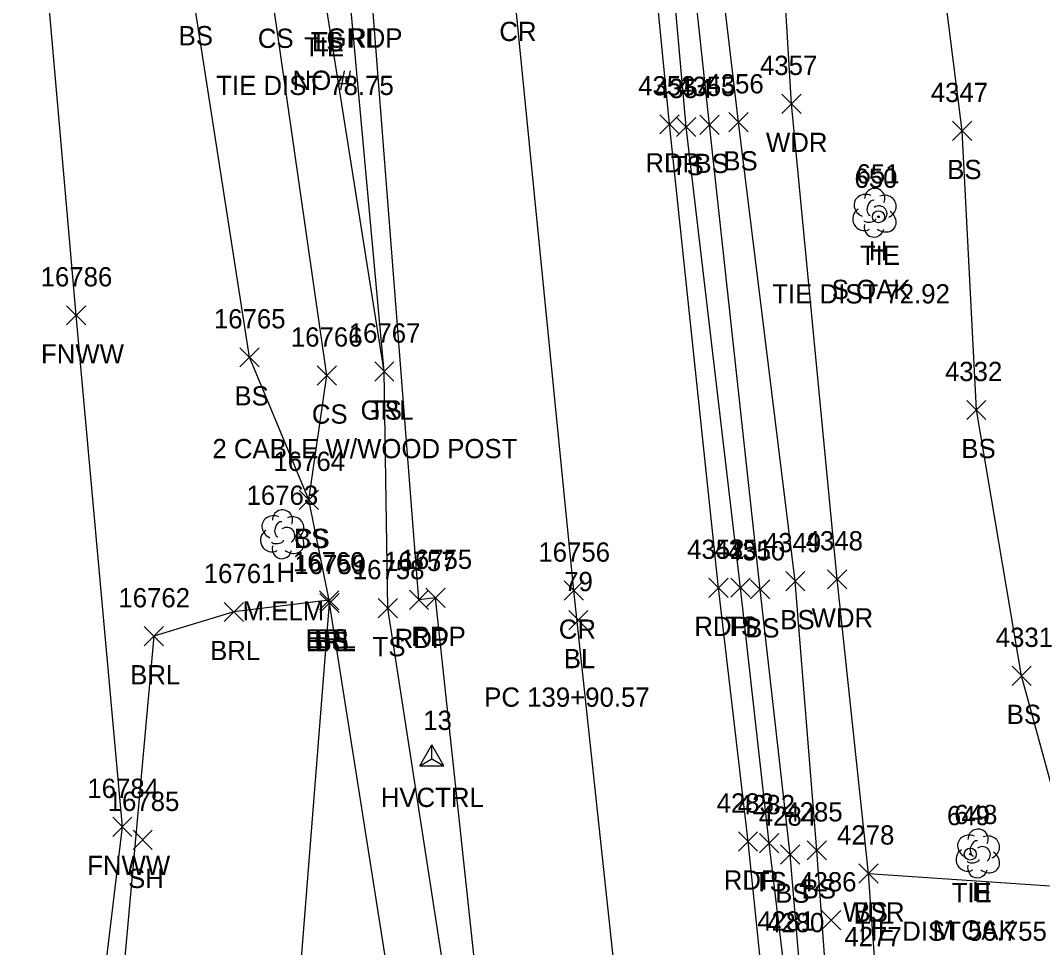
# Model space of a CAD drawing. Extents: x 1439173 to 1457902, y 641926 to 659889.
# Drawn here: x 1445647.3 to 1445753.4, y 656034.7 to 656130.9 of the extents above; entities that cross this region are included whole.
import ezdxf

# ---------------------------------------------------------------- set-up
doc = ezdxf.new("R2010")
doc.units = 0
for name, color, linetype in [('C_A', 7, 'Continuous'), ('C_C', 7, 'Continuous'), ('C_I', 7, 'Continuous'), ('C_TIC', 7, 'Continuous'), ('CBP', 7, 'Continuous'), ('CPSM', 7, 'Continuous'), ('L_A', 7, 'Continuous'), ('L_C', 7, 'Continuous'), ('L_I', 7, 'Continuous'), ('L_TIC', 7, 'Continuous'), ('LABL', 7, 'Continuous'), ('LAWA', 7, 'Continuous'), ('LELB', 7, 'Continuous'), ('LFNC', 7, 'Continuous'), ('LTD', 7, 'Continuous'), ('P_A', 7, 'Continuous'), ('P_I', 7, 'Continuous'), ('P_TIC', 7, 'Continuous'), ('PET', 7, 'Continuous'), ('PRC', 7, 'Continuous'), ('R_A', 7, 'Continuous'), ('R_C', 7, 'Continuous'), ('R_I', 7, 'Continuous'), ('R_TIC', 7, 'Continuous'), ('RGR', 7, 'Continuous'), ('U_A', 7, 'Continuous'), ('U_C', 7, 'Continuous')]:
    doc.layers.add(name, color=color, linetype=linetype)

msp = doc.modelspace()

# ---------------------------------------------------------------- linework, layer by layer
at = {"layer": 'C_TIC'}
for points in [[(1445704.2, 656067.69), (1445706.2, 656069.69)], [(1445706.2, 656067.69), (1445704.2, 656069.69)]]:
    msp.add_lwpolyline(points, dxfattribs=at)
at = {"layer": 'CBP'}
for centre, radius in [((1445736.35, 656110.56), 0.625), ((1445736.35, 656110.56), 0.0833), ((1445745.88, 656044.39), 0.625), ((1445745.88, 656044.39), 0.0833)]:
    msp.add_circle(centre, radius, dxfattribs=at)
at = {"layer": 'CPSM'}
for p, q in [((1445688.74, 656053.55), (1445689.99, 656055.72)), ((1445688.74, 656053.55), (1445689.99, 656055.72)), ((1445688.74, 656053.55), (1445689.99, 656055.72)), ((1445688.74, 656053.55), (1445689.99, 656055.72)), ((1445688.74, 656053.55), (1445689.99, 656055.72)), ((1445688.74, 656053.55), (1445689.99, 656055.72)), ((1445688.74, 656053.55), (1445689.99, 656055.72)), ((1445688.74, 656053.55), (1445689.99, 656055.72)), ((1445691.24, 656053.55), (1445689.99, 656055.72)), ((1445689.99, 656054.28), (1445689.99, 656055.72)), ((1445691.24, 656053.55), (1445689.99, 656055.72)), ((1445689.99, 656054.28), (1445689.99, 656055.72)), ((1445691.24, 656053.55), (1445689.99, 656055.72)), ((1445689.99, 656054.28), (1445689.99, 656055.72)), ((1445691.24, 656053.55), (1445689.99, 656055.72)), ((1445689.99, 656054.28), (1445689.99, 656055.72)), ((1445691.24, 656053.55), (1445689.99, 656055.72)), ((1445689.99, 656054.28), (1445689.99, 656055.72)), ((1445691.24, 656053.55), (1445689.99, 656055.72)), ((1445689.99, 656054.28), (1445689.99, 656055.72)), ((1445691.24, 656053.55), (1445689.99, 656055.72)), ((1445689.99, 656054.28), (1445689.99, 656055.72)), ((1445691.24, 656053.55), (1445689.99, 656055.72)), ((1445689.99, 656054.28), (1445689.99, 656055.72)), ((1445688.74, 656053.55), (1445689.99, 656054.28)), ((1445688.74, 656053.55), (1445689.99, 656054.28)), ((1445688.74, 656053.55), (1445689.99, 656054.28)), ((1445688.74, 656053.55), (1445689.99, 656054.28)), ((1445688.74, 656053.55), (1445689.99, 656054.28)), ((1445688.74, 656053.55), (1445689.99, 656054.28)), ((1445688.74, 656053.55), (1445689.99, 656054.28)), ((1445688.74, 656053.55), (1445689.99, 656054.28)), ((1445688.74, 656053.55), (1445691.24, 656053.55)), ((1445688.74, 656053.55), (1445691.24, 656053.55)), ((1445688.74, 656053.55), (1445691.24, 656053.55)), ((1445688.74, 656053.55), (1445691.24, 656053.55)), ((1445688.74, 656053.55), (1445691.24, 656053.55)), ((1445688.74, 656053.55), (1445691.24, 656053.55)), ((1445688.74, 656053.55), (1445691.24, 656053.55)), ((1445688.74, 656053.55), (1445691.24, 656053.55)), ((1445689.99, 656054.28), (1445689.99, 656054.28)), ((1445689.99, 656054.28), (1445691.24, 656053.55)), ((1445689.99, 656054.28), (1445689.99, 656054.28)), ((1445689.99, 656054.28), (1445691.24, 656053.55)), ((1445689.99, 656054.28), (1445689.99, 656054.28)), ((1445689.99, 656054.28), (1445691.24, 656053.55)), ((1445689.99, 656054.28), (1445689.99, 656054.28)), ((1445689.99, 656054.28), (1445691.24, 656053.55)), ((1445689.99, 656054.28), (1445689.99, 656054.28)), ((1445689.99, 656054.28), (1445691.24, 656053.55)), ((1445689.99, 656054.28), (1445689.99, 656054.28)), ((1445689.99, 656054.28), (1445691.24, 656053.55)), ((1445689.99, 656054.28), (1445689.99, 656054.28)), ((1445689.99, 656054.28), (1445691.24, 656053.55)), ((1445689.99, 656054.28), (1445689.99, 656054.28)), ((1445689.99, 656054.28), (1445691.24, 656053.55))]:
    msp.add_line(p, q, dxfattribs=at)
at = {"layer": 'L_TIC'}
for points in [[(1445726.31, 656121.28), (1445728.31, 656123.28)], [(1445728.31, 656121.28), (1445726.31, 656123.28)], [(1445720.81, 656119.37), (1445722.81, 656121.37)], [(1445722.81, 656119.37), (1445720.81, 656121.37)], [(1445715.39, 656118.88), (1445717.39, 656120.88)], [(1445717.39, 656118.88), (1445715.39, 656120.88)], [(1445717.81, 656119.1), (1445719.81, 656121.1)], [(1445719.81, 656119.1), (1445717.81, 656121.1)], [(1445744.04, 656118.47), (1445746.04, 656120.47)], [(1445746.04, 656118.47), (1445744.04, 656120.47)], [(1445652.08, 656099.33), (1445654.08, 656101.33)], [(1445654.08, 656099.33), (1445652.08, 656101.33)], [(1445670.06, 656094.97), (1445672.06, 656096.97)], [(1445672.06, 656094.97), (1445670.06, 656096.97)], [(1445678.1, 656093.08), (1445680.1, 656095.08)], [(1445680.1, 656093.08), (1445678.1, 656095.08)], [(1445684.06, 656093.49), (1445686.06, 656095.49)], [(1445686.06, 656093.49), (1445684.06, 656095.49)], [(1445745.51, 656089.5), (1445747.51, 656091.5)], [(1445747.51, 656089.5), (1445745.51, 656091.5)], [(1445676.23, 656080.17), (1445678.23, 656082.17)], [(1445678.23, 656080.17), (1445676.23, 656082.17)], [(1445676.23, 656080.17), (1445678.23, 656082.17)], [(1445678.23, 656080.17), (1445676.23, 656082.17)], [(1445726.72, 656071.73), (1445728.72, 656073.73)], [(1445728.72, 656071.73), (1445726.72, 656073.73)], [(1445731.05, 656071.92), (1445733.05, 656073.92)], [(1445733.05, 656071.92), (1445731.05, 656073.92)], [(1445721.02, 656071.05), (1445723.02, 656073.05)], [(1445723.02, 656071.05), (1445721.02, 656073.05)], [(1445723.07, 656070.88), (1445725.07, 656072.88)], [(1445725.07, 656070.88), (1445723.07, 656072.88)], [(1445678.35, 656069.74), (1445680.35, 656071.74)], [(1445680.35, 656069.74), (1445678.35, 656071.74)], [(1445678.35, 656069.74), (1445680.35, 656071.74)], [(1445680.35, 656069.74), (1445678.35, 656071.74)], [(1445678.37, 656069.46), (1445680.37, 656071.46)], [(1445680.37, 656069.46), (1445678.37, 656071.46)], [(1445678.37, 656069.46), (1445680.37, 656071.46)], [(1445680.37, 656069.46), (1445678.37, 656071.46)], [(1445668.44, 656068.53), (1445670.44, 656070.53)], [(1445670.44, 656068.53), (1445668.44, 656070.53)], [(1445684.43, 656068.93), (1445686.43, 656070.93)], [(1445686.43, 656068.93), (1445684.43, 656070.93)], [(1445660.14, 656066.01), (1445662.14, 656068.01)], [(1445662.14, 656066.01), (1445660.14, 656068.01)], [(1445750.21, 656061.9), (1445752.21, 656063.9)], [(1445752.21, 656061.9), (1445750.21, 656063.9)], [(1445656.87, 656046.22), (1445658.87, 656048.22)], [(1445658.87, 656046.22), (1445656.87, 656048.22)], [(1445658.98, 656044.87), (1445660.98, 656046.87)], [(1445660.98, 656044.87), (1445658.98, 656046.87)], [(1445724, 656044.53), (1445726, 656046.53)], [(1445726, 656044.53), (1445724, 656046.53)], [(1445726.19, 656043.34), (1445728.19, 656045.34)], [(1445728.19, 656043.34), (1445726.19, 656045.34)], [(1445728.94, 656043.78), (1445730.94, 656045.78)], [(1445730.94, 656043.78), (1445728.94, 656045.78)], [(1445734.31, 656041.38), (1445736.31, 656043.38)], [(1445736.31, 656041.38), (1445734.31, 656043.38)], [(1445734.31, 656041.38), (1445736.31, 656043.38)], [(1445736.31, 656041.38), (1445734.31, 656043.38)], [(1445730.44, 656036.52), (1445732.44, 656038.52)], [(1445732.44, 656036.52), (1445730.44, 656038.52)]]:
    msp.add_lwpolyline(points, dxfattribs=at)
at = {"layer": 'LABL'}
msp.add_lwpolyline([(1445706.99, 655808.18), (1445706.66, 655817.71), (1445705.48, 655831.55), (1445703.23, 655851.52), (1445699.29, 655899.11), (1445695.3, 655931.59), (1445690.84, 655979.88), (1445686.24, 656026.76), (1445679.37, 656070.46), (1445679.35, 656070.74), (1445669.44, 656069.53), (1445661.14, 656067.01), (1445654.23, 655990.47)], dxfattribs=at)
at = {"layer": 'LAWA'}
msp.add_lwpolyline([(1445745.99, 655934.43), (1445742.57, 655976.07), (1445737.08, 656018.12), (1445736.08, 656031.83), (1445735.31, 656042.38), (1445732.05, 656072.92), (1445727.31, 656122.28), (1445725.14, 656158.55), (1445722.13, 656178.1)], dxfattribs=at)
at = {"layer": 'LELB'}
for points in [[(1445679.35, 656070.74), (1445677.23, 656081.17), (1445671.06, 656095.97), (1445665.27, 656133.36), (1445654.43, 656173.99), (1445649.65, 656221.56), (1445644.66, 656264.92), (1445645.94, 656315.4), (1445641.28, 656358.25), (1445640.82, 656381.53), (1445640.88, 656391.42)], [(1445728.72, 655671.43), (1445724.52, 655702.45), (1445720.84, 655742.58), (1445716, 655782.4), (1445713.77, 655797.51), (1445709.73, 655807.83), (1445708.25, 655817.85), (1445709.99, 655831.28), (1445708.4, 655852.61), (1445703.69, 655899.58), (1445699.33, 655933.37), (1445696.5, 655980.37), (1445692.12, 656026.74), (1445685.43, 656069.93), (1445685.06, 656094.49), (1445679, 656132.73), (1445674.3, 656175.56), (1445670.06, 656221.8), (1445667.27, 656269.37), (1445662.45, 656322.8)], [(1445677.23, 656081.17), (1445679.1, 656094.08), (1445673.49, 656133.09), (1445666.2, 656174.48), (1445661.02, 656221.31), (1445655.66, 656267.09)], [(1445740.92, 655935.89), (1445737.68, 655976.27), (1445732.08, 656018.53), (1445731.08, 656029.21), (1445729.94, 656044.78), (1445727.72, 656072.73), (1445721.81, 656120.37), (1445717.41, 656158.04), (1445715.41, 656187.24), (1445711.48, 656224.56), (1445711.03, 656238.49), (1445715.55, 656246.08)], [(1445738.74, 655936.06), (1445735.07, 655976.38), (1445730.05, 656018.04), (1445728.12, 656033.28), (1445727.19, 656044.34), (1445724.07, 656071.88), (1445718.81, 656120.1), (1445714.71, 656158.27), (1445713.11, 656187.14), (1445709.31, 656224.07), (1445708.99, 656238.57), (1445711.03, 656238.49), (1445710.79, 656240.95)], [(1445736.45, 655935.35), (1445732.66, 655976.21), (1445728.23, 656017.02), (1445726.46, 656033.45), (1445725, 656045.53), (1445722.02, 656072.05), (1445716.39, 656119.88), (1445712.95, 656158.39), (1445710.66, 656186.88), (1445707.17, 656223.88), (1445707.36, 656239.24)], [(1445735.31, 656042.38), (1445757.2, 656040.88), (1445751.21, 656062.9), (1445746.51, 656090.5), (1445745.04, 656119.47), (1445740.46, 656155.73), (1445735.74, 656173.91)], [(1445746.96, 655422.92), (1445741.26, 655462.52), (1445737.44, 655511.28), (1445731.39, 655550.88), (1445724.5, 655583.85), (1445718.85, 655638.28), (1445715.03, 655670.75), (1445714.04, 655696.64), (1445716.2, 655699.1), (1445716.97, 655700.52), (1445716.91, 655701.85), (1445716.35, 655703.45), (1445714.42, 655707.48), (1445709.65, 655744.19), (1445702.72, 655780.74), (1445696.23, 655810.05), (1445697.6, 655849.75), (1445691.32, 655898.48), (1445686.55, 655924.46), (1445685.31, 655930.73), (1445686.34, 655978.81), (1445684.47, 655978.09), (1445675.85, 656025.7), (1445679.37, 656070.46)]]:
    msp.add_lwpolyline(points, dxfattribs=at)
at = {"layer": 'LFNC'}
msp.add_lwpolyline([(1445715.24, 655419.82), (1445710.43, 655473.31), (1445706.37, 655509.25), (1445702.41, 655550.98), (1445699.06, 655583.87), (1445693.57, 655637.12), (1445690.42, 655668.71), (1445687.6, 655698.96), (1445687.24, 655700.36), (1445686.99, 655701.92), (1445686.64, 655704.61), (1445686.09, 655707.52), (1445680.76, 655745.72), (1445675.88, 655779.77), (1445671.99, 655807.95), (1445667.56, 655841.97), (1445661.38, 655881.15), (1445652.61, 655938.95), (1445651.14, 655990.97), (1445657.87, 656047.22), (1445653.08, 656100.33), (1445648.93, 656147.89)], dxfattribs=at)
at = {"layer": 'LTD'}
for p, q in [((1445735.91, 656111.02), (1445735.91, 656111.02)), ((1445735.91, 656111.02), (1445735.91, 656111.02)), ((1445674.44, 656077.65), (1445674.44, 656077.65)), ((1445674.44, 656077.65), (1445674.44, 656077.65)), ((1445746.64, 656044.51), (1445746.64, 656044.51)), ((1445746.64, 656044.51), (1445746.64, 656044.51))]:
    msp.add_line(p, q, dxfattribs=at)
for centre in [(1445735.96, 656112.46), (1445674.49, 656079.08), (1445746.69, 656045.94)]:
    msp.add_arc(centre, 1.05, 335.5272, 180.9563, dxfattribs=at)
for centre, major_axis, ratio, start_param, end_param in [((1445735.12, 656111.69), (1.21, -0.51), 0.895232, 1.570796, 4.712389), ((1445736.96, 656111.61), (-1.14, -0.48), 0.949671, 1.570796, 4.712389), ((1445735.71, 656111.48), (-0.208, -0.792), 0.645439, 3.141593, 6.283185), ((1445736.41, 656110.86), (-0.5, 0.667), 0.989748, 3.141593, 6.283185), ((1445734.83, 656110.31), (0.58, -1.04), 0.959034, 3.141593, 6.283185), ((1445736.91, 656110.19), (-1.09, 0.79), 0.841452, 1.570796, 4.712389), ((1445735.91, 656109.52), (0.26, 1.06), 0.942809, 1.570796, 4.712389), ((1445735.46, 656110.27), (-0.625, -0.083), 0.423636, 0, 3.141593), ((1445673.65, 656078.32), (1.21, -0.51), 0.895232, 1.570796, 4.712389), ((1445674.23, 656078.11), (-0.208, -0.792), 0.645439, 3.141593, 6.283185), ((1445675.48, 656078.23), (-1.14, -0.48), 0.949671, 1.570796, 4.712389), ((1445673.36, 656076.94), (0.58, -1.04), 0.959034, 3.141593, 6.283185), ((1445674.94, 656077.48), (-0.5, 0.667), 0.989748, 3.141593, 6.283185), ((1445675.44, 656076.82), (-1.09, 0.79), 0.841452, 1.570796, 4.712389), ((1445673.98, 656076.9), (-0.625, -0.083), 0.423636, 0, 3.141593), ((1445674.44, 656076.15), (0.26, 1.06), 0.942809, 1.570796, 4.712389), ((1445745.85, 656045.17), (1.21, -0.51), 0.895232, 1.570796, 4.712389), ((1445747.68, 656045.09), (-1.14, -0.48), 0.949671, 1.570796, 4.712389), ((1445745.56, 656043.8), (0.58, -1.04), 0.959034, 3.141593, 6.283185), ((1445746.43, 656044.97), (-0.208, -0.792), 0.645439, 3.141593, 6.283185), ((1445747.14, 656044.34), (-0.5, 0.667), 0.989748, 3.141593, 6.283185), ((1445746.18, 656043.76), (-0.625, -0.083), 0.423636, 0, 3.141593), ((1445747.64, 656043.67), (-1.09, 0.79), 0.841452, 1.570796, 4.712389), ((1445746.64, 656043.01), (0.26, 1.06), 0.942809, 1.570796, 4.712389)]:
    msp.add_ellipse(centre, major_axis=major_axis, ratio=ratio, start_param=start_param, end_param=end_param, dxfattribs=at)
at = {"layer": 'P_TIC'}
for points in [[(1445713.67, 656119.16), (1445715.67, 656121.16)], [(1445715.67, 656119.16), (1445713.67, 656121.16)], [(1445703.74, 656070.75), (1445705.74, 656072.75)], [(1445705.74, 656070.75), (1445703.74, 656072.75)], [(1445718.75, 656071.04), (1445720.75, 656073.04)], [(1445720.75, 656071.04), (1445718.75, 656073.04)], [(1445687.66, 656069.78), (1445689.66, 656071.78)], [(1445689.66, 656069.78), (1445687.66, 656071.78)], [(1445689.38, 656070), (1445691.38, 656072)], [(1445691.38, 656070), (1445689.38, 656072)], [(1445721.81, 656044.7), (1445723.81, 656046.7)], [(1445723.81, 656044.7), (1445721.81, 656046.7)]]:
    msp.add_lwpolyline(points, dxfattribs=at)
at = {"layer": 'PET'}
for points in [[(1445733.59, 655934.97), (1445729.52, 655976.43), (1445725.84, 656016.41), (1445722.81, 656045.7), (1445719.75, 656072.04), (1445714.67, 656120.16), (1445710.91, 656158.31), (1445708.22, 656186.7), (1445704.69, 656224.15), (1445703.06, 656241.6), (1445701.78, 656268), (1445699.96, 656300.12), (1445698.1, 656339.11), (1445697.19, 656371.32), (1445696.99, 656399.57), (1445696.5, 656432.23), (1445696.69, 656471.62), (1445696.96, 656509.51), (1445698.3, 656541.95), (1445699.63, 656592.76), (1445701.01, 656633.58), (1445702.56, 656662.67), (1445703.64, 656703.26), (1445705.31, 656737.1)], [(1445732.25, 655672.04), (1445729.24, 655703.6), (1445724.79, 655742.85), (1445720.48, 655783.11), (1445715.91, 655826.37), (1445712.73, 655852.42), (1445707.92, 655900.72), (1445704.49, 655932.79), (1445700.03, 655980.6), (1445695.1, 656026.83), (1445690.38, 656071), (1445688.66, 656070.78), (1445683.81, 656133.12), (1445680.06, 656177.31), (1445675.79, 656222.42), (1445671.22, 656270.27), (1445668.1, 656323.11)]]:
    msp.add_lwpolyline(points, dxfattribs=at)
at = {"layer": 'PRC'}
msp.add_lwpolyline([(1445748.72, 655659.09), (1445743.06, 655709.91), (1445737, 655767.6), (1445732.19, 655813.38), (1445728.45, 655848.55), (1445724.75, 655879.62), (1445722.55, 655901.94), (1445719.16, 655934.83), (1445714.4, 655980.96), (1445709.54, 656027.01), (1445704.74, 656071.75), (1445698.56, 656133.8), (1445694.24, 656178.58), (1445690.12, 656222.6), (1445685.95, 656271.41), (1445683.07, 656323.48)], dxfattribs=at)
at = {"layer": 'R_TIC'}
for points in [[(1445684.06, 656093.49), (1445686.06, 656095.49)], [(1445686.06, 656093.49), (1445684.06, 656095.49)]]:
    msp.add_lwpolyline(points, dxfattribs=at)
at = {"layer": 'RGR'}
msp.add_lwpolyline([(1445685.06, 656094.49), (1445681.52, 656133.12), (1445677.15, 656176.62), (1445673.12, 656222.43), (1445669.1, 656270.09), (1445665.69, 656323.05)], dxfattribs=at)

# ---------------------------------------------------------------- texts
at = {"layer": 'C_A'}
for s, p in [('TIE', (1445676.72, 656127.2)), ('TIE', (1445734.43, 656105.56)), ('BL', (1445703.69, 656063.69)), ('HVCTRL', (1445684.69, 656049.28)), ('HVCTRL', (1445684.69, 656049.28)), ('HVCTRL', (1445684.69, 656049.28)), ('HVCTRL', (1445684.69, 656049.28)), ('HVCTRL', (1445684.69, 656049.28)), ('HVCTRL', (1445684.69, 656049.28)), ('HVCTRL', (1445684.69, 656049.28)), ('HVCTRL', (1445684.69, 656049.28)), ('TIE', (1445743.95, 656039.39))]:
    msp.add_text(s, height=2, dxfattribs=at).set_placement(p)
at = {"layer": 'C_C'}
for s, p in [('TIE DIST 78.75', (1445667.61, 656123.2)), ('TIE DIST 72.92', (1445725.33, 656101.56)), ('PC 139+90.57', (1445695.43, 656059.69)), ('TIE DIST 56.755', (1445733.91, 656035.39))]:
    msp.add_text(s, height=2, dxfattribs=at).set_placement(p)
at = {"layer": 'C_I'}
for s, p in [('650', (1445733.86, 656113.56)), ('79', (1445703.73, 656071.69)), ('13', (1445689.1, 656057.28)), ('13', (1445689.1, 656057.28)), ('13', (1445689.1, 656057.28)), ('13', (1445689.1, 656057.28)), ('13', (1445689.1, 656057.28)), ('13', (1445689.1, 656057.28)), ('13', (1445689.1, 656057.28)), ('13', (1445689.1, 656057.28)), ('649', (1445743.46, 656047.39))]:
    msp.add_text(s, height=2, dxfattribs=at).set_placement(p)
at = {"layer": 'L_A'}
for s, p in [('BS', (1445663.71, 656128.36)), ('CS', (1445671.93, 656128.09)), ('TS', (1445677.41, 656127.73)), ('WDR', (1445724.67, 656117.28)), ('BS', (1445717.25, 656115.1)), ('BS', (1445720.25, 656115.37)), ('TS', (1445714.8, 656114.88)), ('BS', (1445743.48, 656114.47)), ('H', (1445735.35, 656106.02)), ('FNWW', (1445649.43, 656095.33)), ('BS', (1445669.5, 656090.97)), ('TS', (1445683.47, 656089.49)), ('CS', (1445677.54, 656089.08)), ('BS', (1445744.95, 656085.5)), ('CS', (1445675.68, 656076.17)), ('BS', (1445675.68, 656076.17)), ('H', (1445673.88, 656072.65)), ('BS', (1445726.16, 656067.73)), ('WDR', (1445729.41, 656067.92)), ('TS', (1445720.43, 656067.05)), ('BS', (1445722.51, 656066.88)), ('BRL', (1445676.89, 656065.74)), ('BRL', (1445676.92, 656065.46)), ('BS', (1445677.79, 656065.74)), ('BS', (1445677.82, 656065.46)), ('BRL', (1445666.98, 656064.53)), ('TS', (1445683.84, 656064.93)), ('BRL', (1445658.68, 656062.01)), ('BS', (1445749.66, 656057.9)), ('FNWW', (1445654.22, 656042.22)), ('SH', (1445658.47, 656040.87)), ('TS', (1445723.41, 656040.53)), ('BS', (1445728.38, 656039.78)), ('BS', (1445725.63, 656039.34)), ('H', (1445746.07, 656039.51)), ('WDR', (1445732.67, 656037.38)), ('BS', (1445733.75, 656037.38))]:
    msp.add_text(s, height=2, dxfattribs=at).set_placement(p)
at = {"layer": 'L_C'}
for s, p in [('S OAK', (1445731.5, 656102.02)), ('M.ELM', (1445670.35, 656068.65)), ('M OAK', (1445741.98, 656035.51))]:
    msp.add_text(s, height=2, dxfattribs=at).set_placement(p)
at = {"layer": 'L_I'}
for s, p in [('4357', (1445724.05, 656125.28)), ('4354', (1445713.14, 656122.88)), ('4355', (1445715.55, 656123.1)), ('4356', (1445718.49, 656123.37)), ('4347', (1445741.78, 656122.47)), ('651', (1445734.07, 656114.02)), ('16786', (1445649.39, 656103.33)), ('16765', (1445667.37, 656098.97)), ('16766', (1445675.36, 656097.08)), ('16767', (1445681.37, 656097.49)), ('4332', (1445743.25, 656093.5)), ('16764', (1445673.55, 656084.17)), ('16764', (1445673.55, 656084.17)), ('16763', (1445670.76, 656080.65)), ('4349', (1445724.46, 656075.73)), ('4348', (1445728.79, 656075.92)), ('4351', (1445719.32, 656075.05)), ('4350', (1445720.72, 656074.88)), ('16760', (1445675.57, 656073.74)), ('16760', (1445675.57, 656073.74)), ('16761', (1445666.32, 656072.53)), ('16759', (1445675.73, 656073.46)), ('16759', (1445675.73, 656073.46)), ('16758', (1445681.79, 656072.93)), ('16762', (1445657.46, 656070.01)), ('4331', (1445748.52, 656065.9)), ('16784', (1445654.24, 656050.22)), ('16785', (1445656.35, 656048.87)), ('4282', (1445721.74, 656048.53)), ('4284', (1445723.93, 656047.34)), ('4285', (1445726.68, 656047.78)), ('648', (1445744.23, 656047.51)), ('4278', (1445732.05, 656045.38)), ('4278', (1445732.05, 656045.38)), ('4286', (1445728.12, 656040.52)), ('4281', (1445723.77, 656036.45)), ('4280', (1445724.78, 656036.28)), ('4277', (1445732.82, 656034.83)), ('4277', (1445732.82, 656034.83))]:
    msp.add_text(s, height=2, dxfattribs=at).set_placement(p)
at = {"layer": 'P_A'}
for s, p in [('CR', (1445697, 656128.8)), ('RDP', (1445681.3, 656128.12)), ('RDP', (1445712.16, 656115.16)), ('CR', (1445703.17, 656066.75)), ('RDP', (1445717.24, 656067.04)), ('RDP', (1445686.14, 656065.78)), ('RDP', (1445687.87, 656066)), ('RDP', (1445720.29, 656040.7))]:
    msp.add_text(s, height=2, dxfattribs=at).set_placement(p)
at = {"layer": 'P_I'}
for s, p in [('4353', (1445711.41, 656123.16)), ('16756', (1445701.05, 656074.75)), ('4352', (1445716.49, 656075.04)), ('16757', (1445685.02, 656073.78)), ('16755', (1445686.74, 656074)), ('4283', (1445719.55, 656048.7))]:
    msp.add_text(s, height=2, dxfattribs=at).set_placement(p)
at = {"layer": 'R_A'}
for p in [(1445679.06, 656128.12), (1445682.6, 656089.49)]:
    msp.add_text('GRL', height=2, dxfattribs=at).set_placement(p)
at = {"layer": 'R_C'}
msp.add_text('2 CABLE W/WOOD POST', height=2, dxfattribs=at).set_placement((1445667.22, 656085.49))
at = {"layer": 'R_I'}
msp.add_text('16767', height=2, dxfattribs=at).set_placement((1445681.37, 656097.49))
at = {"layer": 'U_A'}
msp.add_text('EL', height=2, dxfattribs=at).set_placement((1445677.54, 656127.73))
at = {"layer": 'U_C'}
msp.add_text('NO #', height=2, dxfattribs=at).set_placement((1445675.54, 656123.73))

doc.saveas('drawing.dxf')
